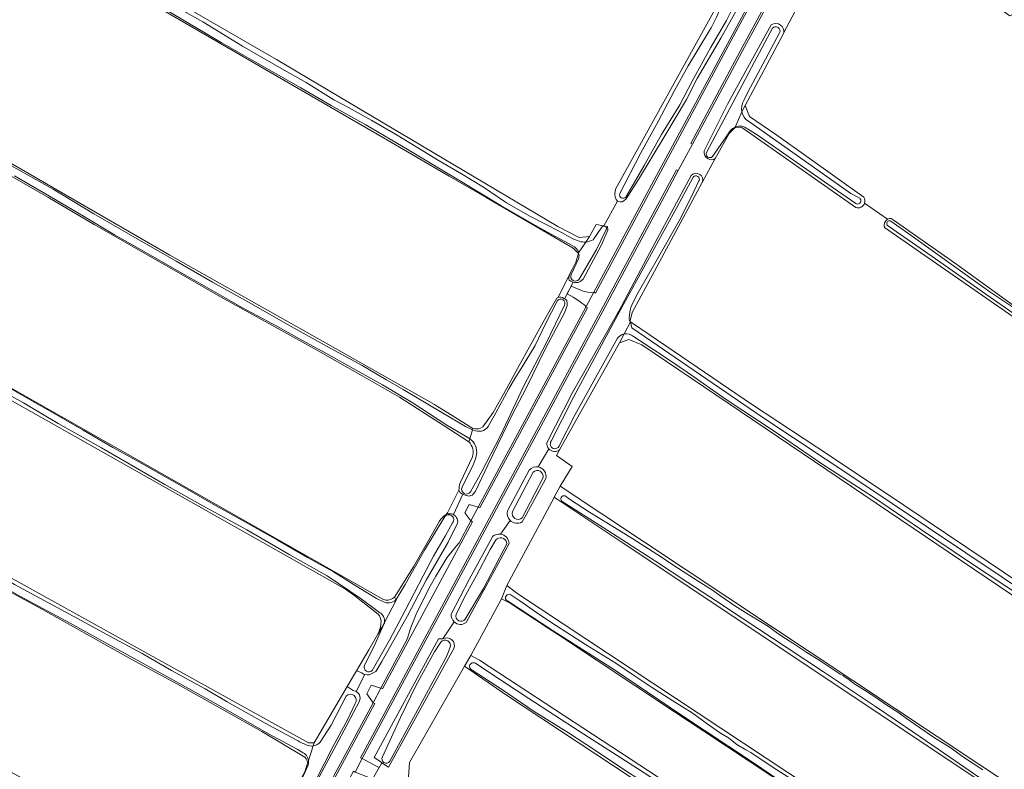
# Model space of a CAD drawing. Header units: metres. Extents: x 149984 to 156489, y 469398 to 478068.
# Tile 366 of 656: x 152589 to 152851, y 473681 to 473880. Entities that reach past the tile are written whole.
import ezdxf

# ---------------------------------------------------------------- set-up
doc = ezdxf.new("R2010")
doc.units = ezdxf.units.M
doc.header["$LTSCALE"] = 0.75
for name, color, linetype, lineweight in [('B-WE-GR-GRAS-GV', 252, 'Continuous', 13), ('B-WE-OG-TERREIN_ERF-GV', 252, 'Continuous', 18), ('B-WE-OG-TERREIN_OEVER-GV', 252, 'Continuous', 18), ('B-WE-OG-WATER_SLOOT-GV', 252, 'Continuous', 18), ('B-WE-OG-WEG-GV', 252, 'Continuous', 18), ('B-WE-VH-GESLOTENVERHARDING_ASFALT-GV', 252, 'Continuous', 18), ('B-WE-VH-HALFVERHARDING-GV', 252, 'Continuous', 18), ('B-WE-VH-OPENVERHARDING_BETONSTRAATSTEEN-GV', 252, 'Continuous', 18)]:
    doc.layers.add(name, color=color, linetype=linetype, lineweight=lineweight)

msp = doc.modelspace()

# ---------------------------------------------------------------- linework, layer by layer
at = {"layer": 'B-WE-GR-GRAS-GV', "flags": 128}
for points in [[(152479.911, 473989.359), (152472.921, 473978.155), (152473.08, 473976.091), (152524.555, 473946.334), (152657.23, 473869.808), (152732.16, 473825.358), (152737.875, 473822.422), (152740.574, 473822.66), (152742.372, 473825.904), (152744.428, 473825.524), (152748.04, 473832.13), (152747.68, 473832.49), (152747.43, 473833.12), (152747.38, 473834.02), (152747.565, 473835.275), (152763.194, 473863.48), (152775.102, 473884.969), (152773.911, 473886.715), (152729.779, 473916.719), (152664.136, 473956.565), (152662.231, 473956.168), (152650.88, 473937.118), (152647.626, 473937.277), (152502.846, 474022.923)], [(152737.627, 473818.186), (152736.243, 473819.592), (152713.043, 473833.041), (152703.198, 473838.749), (152685.682, 473848.923), (152617.413, 473888.577), (152608.519, 473893.436), (152595.261, 473900.926), (152582.51, 473908.336), (152570.253, 473915.229), (152560.962, 473920.79), (152554.769, 473924.457), (152542.816, 473931.247), (152531.565, 473937.558), (152516.445, 473946.352), (152498.632, 473956.955), (152481.923, 473966.392), (152473.269, 473971.608)], [(152443.469, 473924.614), (152464.477, 473912.047), (152498.113, 473892.104), (152526.688, 473876.626), (152628.784, 473817.69), (152668.799, 473795.121), (152699.329, 473777.903), (152700.083, 473777.401), (152704.027, 473775.019), (152709.525, 473771.543)], [(153084.298, 473715.923), (153082.984, 473717.547), (153068.696, 473728.659), (153028.48, 473756.573), (152983.994, 473788.379), (152932.303, 473826.291), (152870.92, 473870.476), (152854.049, 473882.154), (152852.635, 473881.444), (152848.825, 473884.143), (152849.358, 473885.401), (152824.146, 473902.853), (152817.662, 473907.99), (152815.754, 473909.502), (152814.737, 473910.037), (152813.241, 473910.825), (152811.256, 473911.09), (152808.478, 473907.385), (152796.008, 473883.837), (152792.4, 473877.024)], [(152708.442, 473768.019), (152701.594, 473772.436), (152689.996, 473779.885), (152679.99, 473785.578), (152668.941, 473791.875), (152655.976, 473799.075), (152642.244, 473806.561), (152631.135, 473813.041), (152608.611, 473825.894), (152596.311, 473833.182), (152579.675, 473842.677), (152564.435, 473851.482), (152548.112, 473861.055), (152534.538, 473868.861), (152520.34, 473876.803), (152506.565, 473884.346), (152484.844, 473896.794), (152477.785, 473900.647)], [(152467.129, 473884.71), (152466.501, 473881.766), (152453.182, 473856.849), (152453.658, 473855.897), (152475.804, 473843.752), (152512.356, 473824.345), (152685.556, 473726.068)], [(152792.4, 473877.024), (152792.073, 473876.406), (152782.089, 473857.554), (152783.232, 473854.665), (152790.497, 473849.663), (152813.663, 473833.141)], [(152811.535, 473830.426), (152781.177, 473851.727), (152779.341, 473851.635), (152777.804, 473850.148), (152774.805, 473844.674), (152774.126, 473843.433), (152770.638, 473837.066), (152769.981, 473835.866), (152757.914, 473813.407), (152751.967, 473802.422), (152751.464, 473800.197), (152751.531, 473799.909), (152756.756, 473796.386), (152783.811, 473778.042), (152804.847, 473764.13), (152824.402, 473751.069), (152846.831, 473736.035), (152906.672, 473695.663)], [(152684.306, 473722.089), (152679.366, 473725.888), (152678.102, 473726.951), (152675.616, 473728.717), (152504.359, 473825.314), (152461.912, 473847.749), (152459.716, 473845.795), (152458.495, 473843.488)], [(152458.495, 473843.488), (152455.539, 473837.901), (152442.915, 473814.045), (152444.767, 473810.208), (152665.694, 473687.839), (152667.281, 473687.839), (152676.068, 473702.828), (152678.496, 473706.97), (152681.768, 473712.552), (152684.205, 473716.709)], [(152820.023, 473827.276), (152813.906, 473831.544)], [(152813.906, 473831.544), (152820.023, 473827.276)], [(152820.956, 473827.489), (152821.493, 473827.123), (152837.838, 473815.619), (152870.3, 473792.191), (152886.488, 473780.894), (152951.41, 473735.897), (153010.488, 473694.925), (153046.684, 473669.199)], [(153156.416, 473589.597), (153142.247, 473599.889), (153109.808, 473622.784), (153052.321, 473662.544), (153027.991, 473679.84), (152977.035, 473715.581), (152938.638, 473741.633), (152919.835, 473755.198), (152895.864, 473771.848), (152879.567, 473783.168), (152819.237, 473825.073)], [(152732.222, 473806.391), (152735.538, 473813.059), (152736.044, 473814.077), (152736.932, 473815.863), (152737.627, 473818.186)], [(152712.222, 473771.948), (152714.925, 473775.752), (152718.473, 473782.056), (152721.435, 473787.474), (152728.68, 473800.656), (152731.901, 473806.232)], [(153062.906, 473585.501), (152754.521, 473793.784), (152751.081, 473795.24), (152748.568, 473794.313), (152732.652, 473765.879), (152731.789, 473764.337), (152735.967, 473761.413), (152732.825, 473756.214), (153033.921, 473556.321), (153112.105, 473504.33), (153149.411, 473480.782), (153361.633, 473367.856)], [(152706.219, 473757.273), (152709.435, 473763.944)], [(152702.432, 473748.579), (152702.737, 473749.098), (152705.804, 473755.111)], [(152688.606, 473726.606), (152693.702, 473734.656), (152700.598, 473746.828)], [(152664.321, 473684.284), (152653.319, 473690.808), (152630.824, 473703.396), (152618.442, 473710.111), (152605.351, 473717.453), (152594.235, 473723.647), (152580.895, 473730.901)], [(152685.556, 473726.068), (152686.341, 473725.833)], [(153348.259, 473337.845), (153347.616, 473338.371), (153134.229, 473452.009), (153116.767, 473462.196), (152995.816, 473542.213), (152985.797, 473548.842), (152964.845, 473562.703), (152771.049, 473690.912), (152763.23, 473696.085), (152732.31, 473716.541), (152729.595, 473718.336), (152719.455, 473725.045), (152717.131, 473726.173), (152708.967, 473711.039), (152711.293, 473709.846), (153012.389, 473512.731), (153129.467, 473436.796), (153226.701, 473385.202), (153235.071, 473382.079), (153227.562, 473365.507)], [(152876.046, 473597.462), (152843.502, 473618.893), (152806.196, 473642.97), (152761.084, 473672.339), (152718.486, 473700.517), (152707.273, 473708.225), (152692.645, 473682.53), (152692.284, 473677.332), (152690.308, 473674.323), (152692.717, 473669.326), (152694.199, 473670.067), (152696.923, 473668.767), (152728.408, 473648.923), (152772.329, 473621.009), (152817.176, 473592.17), (152841.65, 473575.898), (152872.738, 473556.319)], [(152583.974, 473681.338), (152629.639, 473656.644), (152642.092, 473649.91), (152647.516, 473649.646), (152649.765, 473653.218), (152651.376, 473656.111), (152656.596, 473665.489), (152664.714, 473680.073), (152665.006, 473680.921), (152665.388, 473682.028), (152665.556, 473682.515)]]:
    msp.add_lwpolyline(points, dxfattribs=at)
at = {"layer": 'B-WE-GR-GRAS-GV'}
for points in [[(152813.663, 473833.141, -0.236887), (152813.906, 473831.544)], [(152813.906, 473831.544, -0.4322751), (152811.535, 473830.426)], [(152819.237, 473825.073, -0.3811976), (152820.023, 473827.276)], [(152820.023, 473827.276, -0.1395588), (152820.956, 473827.489)], [(152731.901, 473806.232, -0.0561579), (152732.222, 473806.391)], [(152709.525, 473771.543, 0.233977), (152712.222, 473771.948)], [(152709.435, 473763.944, 0.2644388), (152708.442, 473768.019)], [(152705.804, 473755.111, -0.0877379), (152706.219, 473757.273)], [(152700.598, 473746.828, -0.1291), (152702.432, 473748.579)], [(152686.341, 473725.833, 0.2077119), (152688.606, 473726.606)], [(152685.068, 473720.075, 0.1687132), (152684.306, 473722.089)], [(152684.205, 473716.709, 0.0992611), (152685.068, 473720.075)], [(152665.556, 473682.515, 0.200686), (152664.321, 473684.284)]]:
    msp.add_lwpolyline(points, format="xyb", dxfattribs=at)
at = {"layer": 'B-WE-GR-GRAS-GV', "flags": 128}
msp.add_lwpolyline([(153010.408, 473560.845), (153013.335, 473565.212), (152946.011, 473610.083), (152749.075, 473741.338), (152731.211, 473753.244), (152731.181, 473753.188), (152718.612, 473729.709), (152721.493, 473727.531), (152997.738, 473544.774), (152999.458, 473544.509), (153009.671, 473559.746)], close=True, dxfattribs=at)
at = {"layer": 'B-WE-OG-TERREIN_ERF-GV', "flags": 128}
msp.add_lwpolyline([(152733.74, 473806.2), (152733.939, 473806.091), (152736.217, 473810.536), (152736.02, 473810.59), (152735.6, 473810.75), (152735.21, 473811.06), (152735.08, 473811.4), (152735.06, 473811.88), (152735.538, 473813.059), (152732.222, 473806.391)], dxfattribs=at)
at = {"layer": 'B-WE-OG-TERREIN_ERF-GV'}
msp.add_lwpolyline([(152732.222, 473806.391, -0.2420788), (152733.74, 473806.2)], format="xyb", dxfattribs=at)
at = {"layer": 'B-WE-OG-TERREIN_ERF-GV', "flags": 128}
for points in [[(152705.804, 473755.111), (152702.737, 473749.098), (152702.432, 473748.579), (152702.86, 473748.82), (152703.88, 473748.83), (152704.26, 473748.7), (152704.341, 473748.63), (152706.842, 473754.043), (152706.62, 473754.15), (152706.18, 473754.49)], [(152678.496, 473706.97), (152676.068, 473702.828), (152677.64, 473701.71), (152678.26, 473701.6), (152678.457, 473701.476), (152680.74, 473705.97), (152680.34, 473706.11), (152679.92, 473706.44)]]:
    msp.add_lwpolyline(points, close=True, dxfattribs=at)
at = {"layer": 'B-WE-OG-TERREIN_OEVER-GV', "flags": 128}
for points in [[(152739.613, 473821.201), (152740.574, 473822.66), (152737.875, 473822.422), (152732.16, 473825.358), (152657.23, 473869.808), (152524.555, 473946.334), (152473.08, 473976.091), (152472.921, 473978.155), (152472.082, 473976.333)], [(152736.026, 473820.258), (152727.496, 473824.912), (152716.989, 473830.945), (152704.417, 473838.52), (152692.42, 473845.702), (152680.97, 473852.462), (152671.795, 473857.598), (152663.641, 473862.273), (152657.693, 473865.646), (152642.466, 473874.374), (152627.847, 473882.935), (152621.23, 473886.926), (152606.974, 473895.221), (152590.399, 473904.486), (152571.64, 473915.48), (152563.979, 473919.614), (152472.481, 473972.76), (152470.497, 473972.893), (152471.353, 473972.035)], [(152617.413, 473888.577), (152685.682, 473848.923), (152703.198, 473838.749), (152713.043, 473833.041), (152736.243, 473819.592), (152737.627, 473818.186), (152737.712, 473818.315)], [(152626.645, 473886.043), (152637.576, 473879.873), (152648.184, 473873.372), (152658.659, 473867.336), (152665.082, 473863.684), (152672.463, 473859.11), (152676.538, 473856.934), (152682.624, 473853.586), (152688.929, 473849.949), (152695.08, 473846.175), (152700.557, 473842.84), (152706.469, 473839.329), (152712.39, 473835.783), (152718.488, 473831.666), (152724.865, 473827.988), (152732.321, 473824.146), (152736.135, 473822.064), (152737.875, 473821.411)], [(152775.102, 473884.969), (152763.194, 473863.48), (152747.565, 473835.275), (152747.38, 473834.02), (152747.43, 473833.12), (152747.68, 473832.49), (152748.04, 473832.13), (152748.79, 473831.88), (152749.35, 473831.95), (152749.74, 473832.19), (152750.39, 473832.74), (152753.64, 473837.87), (152760.64, 473849.48), (152766.43, 473859.13), (152769.32, 473864.75), (152775.61, 473875.49), (152780.02, 473883.39)], [(152779.382, 473884.895), (152779.1, 473884.131), (152777.101, 473880.178), (152772.865, 473872.896), (152767.998, 473864.042), (152764.677, 473857.772), (152759.799, 473849.81), (152755.172, 473841.59), (152751.531, 473835.241), (152750.269, 473833.171)], [(152788.981, 473879.016), (152777.396, 473857.962), (152771.199, 473845.537)], [(152586.44, 473841.59), (152593.09, 473837.878), (152597.687, 473835.3), (152608.55, 473828.692), (152620.093, 473822.081), (152630.489, 473816.115), (152640.173, 473810.539), (152650.507, 473804.709), (152660.309, 473799.111), (152670.733, 473793.385), (152679.99, 473788.282), (152686.315, 473784.605), (152690.964, 473781.901), (152701.296, 473775.829), (152707.581, 473772.064), (152709.421, 473771.207), (152709.525, 473771.543), (152704.027, 473775.019), (152700.083, 473777.401), (152699.329, 473777.903), (152668.799, 473795.121), (152628.784, 473817.69), (152526.688, 473876.626)], [(152748.665, 473834.106), (152754.27, 473844.972), (152758.908, 473853.278), (152763.259, 473861.537), (152766.901, 473868.11), (152772.58, 473877.548)], [(152771.807, 473845.028), (152777.152, 473855.305), (152784.58, 473869.162), (152789.373, 473878.133)], [(152781.226, 473855.924), (152782.089, 473857.554), (152792.073, 473876.406), (152792.4, 473877.024)], [(152791.272, 473876.922), (152787.532, 473869.908), (152782.771, 473861.141), (152781.692, 473858.875)], [(152686.341, 473725.833), (152685.556, 473726.068), (152512.356, 473824.345), (152475.804, 473843.752), (152453.658, 473855.897), (152452.724, 473856.53)], [(152813.663, 473833.141), (152790.497, 473849.663), (152783.232, 473854.665), (152782.089, 473857.554), (152781.226, 473855.924), (152781.216, 473855.902), (152781.456, 473855.101), (152781.834, 473854.472), (152782.264, 473853.885), (152782.94, 473853.376), (152810.271, 473834.163), (152812.431, 473833.002)], [(152781.216, 473855.902), (152781.226, 473855.924)], [(152778.055, 473850.807), (152777.019, 473849.256), (152773.371, 473843.953)], [(152774.126, 473843.433), (152774.805, 473844.674), (152777.804, 473850.148), (152779.341, 473851.635), (152779.43, 473851.838)], [(152779.43, 473851.838), (152779.341, 473851.635), (152781.177, 473851.727), (152811.535, 473830.426)], [(152811.562, 473831.433), (152804.069, 473836.659), (152785.511, 473849.579), (152782.732, 473851.317)], [(152460.98, 473848.271), (152461.912, 473847.749), (152504.359, 473825.314), (152675.616, 473728.717), (152678.102, 473726.951), (152679.366, 473725.888), (152684.306, 473722.089)], [(152684.662, 473722.555), (152679.783, 473726.159), (152670.694, 473732.283), (152660.758, 473737.845), (152649.281, 473744.577), (152636.798, 473751.368), (152627.449, 473756.638), (152621.322, 473760.134), (152610.54, 473766.405), (152599.056, 473772.902), (152589.789, 473778.394), (152578.087, 473784.881), (152566.596, 473791.336), (152555.862, 473797.347), (152545.579, 473803.32), (152534.798, 473809.621), (152523.882, 473815.332), (152516.114, 473819.767), (152506.778, 473824.9), (152498.817, 473829.332), (152487.865, 473834.839), (152477.462, 473840.333), (152466.44, 473846.077), (152461.956, 473848.194)], [(152579.675, 473842.677), (152596.311, 473833.182), (152608.611, 473825.894), (152631.135, 473813.041), (152642.244, 473806.561), (152655.976, 473799.075), (152668.941, 473791.875), (152679.99, 473785.578), (152689.996, 473779.885), (152701.594, 473772.436), (152708.442, 473768.019), (152708.678, 473768.787), (152708.615, 473768.829), (152706.695, 473769.987), (152702.627, 473772.383), (152693.368, 473778.471), (152685.425, 473783.124), (152677.591, 473787.486), (152670.373, 473791.575), (152663.946, 473795.088), (152657.466, 473798.679), (152648.153, 473803.714), (152638.586, 473809.165), (152630.739, 473813.659), (152621.787, 473818.782), (152614.029, 473823.081), (152605.762, 473828.048), (152596.742, 473833.393), (152587.359, 473838.878)], [(152730.4, 473768.128), (152736.367, 473779.882), (152748.202, 473801.998), (152763.857, 473830.443), (152768.237, 473838.482)], [(152751.325, 473802.425), (152751.152, 473800.997), (152751.166, 473800.63), (152751.279, 473800.299), (152751.531, 473799.909), (152751.464, 473800.197), (152751.967, 473802.422), (152757.914, 473813.407), (152769.981, 473835.866), (152770.638, 473837.066)], [(152769.77, 473837.477), (152767.771, 473833.332), (152764.465, 473826.871), (152759.085, 473817.32), (152753.541, 473807.718), (152752.107, 473805.009)], [(152767.667, 473838.903), (152756.67, 473818.39)], [(152820.924, 473826.789), (152826.314, 473822.916), (152835.761, 473816.193), (152847.247, 473807.902), (152856.555, 473801.741)], [(153046.684, 473669.199), (153010.488, 473694.925), (152951.41, 473735.897), (152886.488, 473780.894), (152870.3, 473792.191), (152837.838, 473815.619), (152821.493, 473827.123), (152820.956, 473827.489)], [(152737.712, 473818.315), (152737.627, 473818.186), (152736.932, 473815.863), (152736.044, 473814.077), (152735.538, 473813.059), (152735.06, 473811.88), (152735.08, 473811.4), (152735.21, 473811.06), (152735.6, 473810.75), (152736.02, 473810.59), (152736.217, 473810.536), (152736.72, 473810.4), (152737.54, 473810.4), (152738.1, 473810.7), (152738.91, 473811.27), (152743.82, 473820.42), (152745.49, 473824.34), (152745.42, 473825.34), (152744.428, 473825.524), (152742.372, 473825.904)], [(152744.971, 473824.324), (152742.477, 473819.22), (152737.852, 473811.309)], [(152742.372, 473825.904), (152740.574, 473822.66), (152739.613, 473821.201)], [(152741.568, 473821.802), (152743.869, 473825.139)], [(152819.237, 473825.073), (152879.567, 473783.168), (152895.864, 473771.848), (152919.835, 473755.198), (152938.638, 473741.633), (152977.035, 473715.581), (153027.991, 473679.84), (153052.321, 473662.544), (153109.808, 473622.784), (153142.247, 473599.889), (153156.416, 473589.597)], [(152854.604, 473801.489), (152846.174, 473807.316), (152833.916, 473815.92), (152820.261, 473825.444)], [(152756.67, 473818.39), (152748.3, 473802.62), (152748.037, 473802.154), (152736.041, 473781.101), (152729.208, 473767.729)], [(152735.695, 473812.533), (152737.739, 473816.895)], [(152667.012, 473686.989), (152667.281, 473687.839), (152665.694, 473687.839), (152444.767, 473810.208), (152442.189, 473811.666)], [(152705.804, 473755.111), (152706.18, 473754.49), (152706.62, 473754.15), (152706.842, 473754.043), (152707.47, 473753.74), (152708.21, 473753.599), (152708.47, 473753.55), (152708.97, 473753.64), (152709.31, 473753.79), (152709.69, 473754.17), (152710.21, 473754.86), (152713.5, 473761.8), (152720.07, 473775.39), (152723.62, 473782.13), (152728.88, 473792.8), (152733.97, 473802.35), (152734.62, 473804.26), (152734.61, 473805.12), (152734.584, 473805.275), (152734.53, 473805.6), (152734.34, 473805.87), (152733.939, 473806.091), (152733.74, 473806.2)], [(152731.901, 473806.232), (152728.68, 473800.656), (152721.435, 473787.474), (152718.473, 473782.056), (152714.925, 473775.752), (152712.222, 473771.948)], [(152713.624, 473772.061), (152715.649, 473775.743), (152719.117, 473782.12), (152720.697, 473784.841), (152722.366, 473787.52), (152726.096, 473793.598), (152728.854, 473799.444), (152732.061, 473805.655)], [(152733.943, 473804.37), (152729.043, 473794.299), (152723.07, 473782.934), (152716.767, 473769.471), (152711.912, 473760.082), (152708.882, 473754.677)], [(153124.963, 473547.921), (153111.154, 473557.241), (153068.146, 473586.61), (153037.529, 473607.025), (153011.168, 473625.205), (152973.151, 473650.508), (152933.868, 473677.341), (152906.672, 473695.663), (152846.831, 473736.035), (152824.402, 473751.069), (152804.847, 473764.13), (152783.811, 473778.042), (152756.756, 473796.386), (152751.531, 473799.909), (152751.895, 473798.331), (152786.775, 473774.432), (152811.535, 473757.997), (152860.266, 473725.485), (152924.931, 473682.065), (152936.27, 473674.601), (152986.939, 473640.51), (153016.776, 473620.647), (153108.947, 473557.545), (153125.812, 473546.493)], [(152748.042, 473795.568), (152744.844, 473789.846), (152736.8, 473775.294), (152732.439, 473766.727)], [(152732.652, 473765.879), (152748.568, 473794.313), (152749.852, 473796.738)], [(152749.852, 473796.738), (152748.568, 473794.313), (152751.081, 473795.24), (152754.521, 473793.784), (153062.906, 473585.501), (153064.705, 473584.286), (153064.717, 473584.278)], [(152856.228, 473726.39), (152842.105, 473735.782), (152828.811, 473744.712), (152816.234, 473753.223), (152802.523, 473762.157), (152790.066, 473770.686), (152776.996, 473779.291), (152766.585, 473786.498), (152760.552, 473790.593), (152752.299, 473796.049)], [(152583.34, 473783.894), (152590.3, 473779.908), (152598.156, 473775.423), (152605.73, 473771.096), (152613.55, 473766.467), (152619.876, 473762.983), (152626.669, 473759.154), (152634.045, 473754.972), (152640.965, 473751.028), (152648.96, 473746.554), (152657.656, 473741.684), (152665.488, 473737.169), (152672.378, 473733.339), (152678.317, 473729.617), (152683.836, 473726.203), (152685.51, 473725.418)], [(152709.525, 473771.543), (152709.421, 473771.207)], [(152708.678, 473768.787), (152708.442, 473768.019)], [(152709.421, 473771.207), (152709.688, 473771.082)], [(152709.435, 473763.944), (152706.219, 473757.273)], [(152706.656, 473755.877), (152709.629, 473761.849), (152710.12, 473763.17), (152710.487, 473764.55)], [(152724.561, 473760.475), (152718.745, 473749.595)], [(152720.062, 473749.386), (152725.597, 473759.909)], [(152728.221, 473758.455), (152722.62, 473747.734)], [(152722.637, 473746.633), (152723.753, 473748.545), (152728.971, 473758.208)], [(153361.633, 473367.856), (153149.411, 473480.782), (153112.105, 473504.33), (153033.921, 473556.321), (152732.825, 473756.214), (152731.211, 473753.244), (152749.075, 473741.338), (152946.011, 473610.083), (153013.335, 473565.212), (153014.829, 473564.146), (153016.499, 473562.954), (153017.689, 473563.086), (153083.136, 473519.605), (153096.068, 473510.518), (153114.012, 473498.795), (153119.836, 473495.223)], [(152734.121, 473753.554), (152735.311, 473752.699), (152740.643, 473749.273), (152748.429, 473744.467), (152752.118, 473742.173), (152758.525, 473738.096), (152764.29, 473734.204), (152769.539, 473730.825), (152773.381, 473728.489), (152775.631, 473726.871), (152779.357, 473724.256), (152782.899, 473722.092), (152786.66, 473719.749), (152788.296, 473718.828), (152790.414, 473717.168), (152791.859, 473716.238), (152794.744, 473714.33), (152798.548, 473711.886), (152802.069, 473709.613), (152803.632, 473708.56), (152805.528, 473707.313), (152807.395, 473706.108), (152808.156, 473705.709), (152808.446, 473705.509), (152809.18, 473705.013), (152809.782, 473704.552), (152810.605, 473703.939), (152811.601, 473703.264), (152814.015, 473701.742), (152816.602, 473700.069), (152820.109, 473697.651), (152823.007, 473695.799), (152825.062, 473694.29), (152828.541, 473691.862), (152832.5, 473689.095), (152836.664, 473686.527), (152840.275, 473684.02), (152845.422, 473680.611)], [(152858.475, 473669.181), (152848.108, 473676.106), (152838.078, 473683.049), (152827.316, 473690.369), (152816.789, 473697.504), (152802.928, 473706.701), (152793.243, 473713.149), (152781.261, 473720.979), (152774.212, 473725.75), (152766.773, 473730.487), (152758.206, 473736.214), (152744.257, 473745.178), (152733.333, 473752.087)], [(152684.205, 473716.709), (152681.768, 473712.552), (152678.496, 473706.97), (152679.92, 473706.44), (152680.34, 473706.11), (152680.74, 473705.97), (152681.38, 473705.94), (152681.9, 473705.93), (152682.44, 473706.14), (152683.69, 473706.77), (152685.26, 473709.49), (152692.09, 473721.62), (152697.04, 473731.17), (152702.9, 473741.28), (152705.45, 473746.3), (152705.48, 473746.84), (152705.37, 473747.47), (152705.181, 473747.763), (152704.97, 473748.09), (152704.341, 473748.63), (152704.26, 473748.7), (152703.88, 473748.83), (152702.86, 473748.82), (152702.432, 473748.579)], [(152700.598, 473746.828), (152693.702, 473734.656), (152688.606, 473726.606), (152688.995, 473725.856), (152689.098, 473725.954), (152691.499, 473729.948), (152696.611, 473739.114), (152702.041, 473748.064)], [(152704.101, 473746.374), (152702.135, 473742.845), (152699.006, 473737.506), (152696.311, 473732.291), (152691.506, 473723.033), (152687.292, 473715.12), (152682.654, 473707.048)], [(152562.625, 473743.702), (152571.101, 473739.196), (152579.36, 473734.574), (152587.37, 473730.005), (152596.488, 473725.109), (152604.141, 473720.956), (152612.792, 473716.245), (152621.42, 473711.577), (152629.255, 473707.091), (152638.176, 473702.142), (152644.066, 473698.71), (152654.173, 473693.01), (152662.303, 473688.677)], [(152714.846, 473742.824), (152708.505, 473731.332), (152703.784, 473722.107)], [(152705.072, 473721.997), (152707.248, 473726.406), (152710.524, 473732.364), (152714.171, 473739.29), (152715.55, 473741.706), (152715.75, 473741.938), (152716.005, 473742.109)], [(152718.559, 473740.833), (152716.658, 473737.09), (152712.345, 473728.933), (152707.508, 473720.716)], [(152707.778, 473719.897), (152712.965, 473729.481), (152714.12, 473731.615), (152719.163, 473740.933)], [(152664.001, 473685.353), (152662.717, 473686.078), (152655.106, 473690.166), (152641.783, 473697.824), (152628.976, 473704.895), (152615.767, 473712.244), (152602.259, 473719.666), (152588.976, 473726.781), (152576.039, 473734.1)], [(152580.895, 473730.901), (152594.235, 473723.647), (152605.351, 473717.453), (152618.442, 473710.111), (152630.824, 473703.396), (152653.319, 473690.808), (152664.321, 473684.284)], [(153010.408, 473560.845), (153009.671, 473559.746), (152999.458, 473544.509), (152997.738, 473544.774), (152721.493, 473727.531), (152718.612, 473729.709), (152717.131, 473726.173), (152719.455, 473725.045), (152729.595, 473718.336), (152732.31, 473716.541), (152763.23, 473696.085), (152771.049, 473690.912), (152964.845, 473562.703), (152985.797, 473548.842), (152995.816, 473542.213), (153116.767, 473462.196), (153134.229, 473452.009), (153347.616, 473338.371), (153348.259, 473337.845)], [(152719.659, 473727.228), (152722.001, 473725.642), (152727.337, 473721.923), (152731.801, 473718.933), (152739.552, 473714.01), (152747.651, 473708.999), (152752.577, 473705.641), (152757.094, 473702.666), (152762.799, 473699.002), (152767.929, 473695.758), (152771.954, 473692.826), (152775.531, 473690.397), (152777.68, 473689.119), (152778.643, 473688.325), (152779.892, 473687.352), (152782.275, 473685.961), (152783.627, 473685.19), (152789.525, 473681.203), (152795.422, 473677.481)], [(152688.995, 473725.856), (152688.606, 473726.606)], [(152858.037, 473633.793), (152843.165, 473643.484), (152834.311, 473649.346), (152818.215, 473659.84), (152801.258, 473670.959), (152784.294, 473682.474), (152764.871, 473695.345), (152747.278, 473707.279), (152730.912, 473717.665), (152718.716, 473725.586)], [(152680.565, 473708.307), (152683.176, 473713.396), (152685.914, 473719.566)], [(152684.205, 473716.709), (152685.273, 473718.53), (152685.972, 473719.869)], [(152685.972, 473719.869), (152685.273, 473718.53), (152684.205, 473716.709)], [(152701.5, 473715.49), (152700.39, 473715.53), (152683.22, 473683.88), (152684.727, 473682.889), (152685.299, 473682.512)], [(152685.435, 473684.073), (152690.199, 473694.516), (152694.421, 473703.196), (152699.263, 473712.084), (152701.008, 473714.618)], [(152685.299, 473682.512), (152687.05, 473681.36), (152704.48, 473712.9)], [(152703.468, 473713.259), (152702.752, 473711.425), (152702.113, 473710.105), (152699.437, 473705.209), (152694.23, 473695.54), (152687.359, 473682.901)], [(153233.906, 473380.089), (153231.527, 473375.077), (153227.922, 473367.948), (153226.747, 473365.35), (153226.993, 473364.25), (153227.562, 473365.507), (153235.071, 473382.079), (153226.701, 473385.202), (153129.467, 473436.796), (153012.389, 473512.731), (152711.293, 473709.846), (152708.967, 473711.039), (152707.273, 473708.225), (152718.486, 473700.517), (152761.084, 473672.339), (152806.196, 473642.97), (152843.502, 473618.893), (152876.046, 473597.462), (152919.967, 473568.887), (152951.584, 473547.72), (152980.159, 473529.067), (153021.964, 473502.079), (153064.826, 473473.901), (153070.118, 473470.197)], [(152710.198, 473708.986), (152713.22, 473707.008), (152724.46, 473699.575), (152738.135, 473690.71), (152753.417, 473680.969), (152765.299, 473673.275), (152777.462, 473665.392), (152789.693, 473657.302), (152799.945, 473650.643), (152809.283, 473644.451), (152820.07, 473637.435), (152827.994, 473632.431), (152831.56, 473630.193), (152846.419, 473620.51), (152859.7, 473611.833)], [(152862.062, 473607.204), (152850.761, 473614.842), (152839.527, 473622.11), (152826.466, 473630.779), (152818.347, 473635.81), (152812.028, 473640.174), (152806.103, 473644.075), (152798.925, 473648.875), (152781.446, 473660.203), (152770.737, 473667.382), (152761.243, 473673.378), (152750.313, 473680.298), (152742.232, 473685.801), (152734.968, 473690.461), (152725.886, 473696.188), (152717.114, 473702.111), (152709.318, 473707.167)], [(152667.23, 473676.28), (152674.42, 473689.63), (152679.32, 473698.9), (152679.53, 473699.74), (152679.28, 473700.57), (152679.07, 473700.91), (152678.69, 473701.33), (152678.457, 473701.476), (152678.26, 473701.6), (152677.64, 473701.71), (152676.068, 473702.828), (152667.281, 473687.839), (152667.012, 473686.989)], [(152678.186, 473698.251), (152676.223, 473694.093), (152672.174, 473686.709), (152665.265, 473673.175), (152661.736, 473666.644), (152659.271, 473662.294)], [(152668.85, 473688.016), (152671.763, 473692.52), (152675.76, 473700.226)], [(152665.723, 473683), (152665.556, 473682.515), (152665.388, 473682.028), (152665.006, 473680.921), (152664.714, 473680.073)], [(152665.556, 473682.515), (152665.723, 473683)], [(152656.702, 473664.048), (152660.27, 473670.773), (152664.964, 473680.23), (152665.523, 473681.645)]]:
    msp.add_lwpolyline(points, dxfattribs=at)
at = {"layer": 'B-WE-OG-TERREIN_OEVER-GV'}
for points in [[(152772.58, 473877.548, 0.0497623), (152775.346, 473883.36)], [(152791.528, 473878.979, 0.322313), (152788.981, 473879.016)], [(152792.4, 473877.024, 0.2621053), (152791.528, 473878.979)], [(152789.373, 473878.133, -0.8739371), (152791.272, 473876.922)], [(152781.692, 473858.875, 0.1900856), (152781.216, 473855.902)], [(152779.43, 473851.838, 0.1330153), (152778.055, 473850.807)], [(152782.732, 473851.317, 0.2736351), (152779.43, 473851.838)], [(152771.199, 473845.537, 0.3477154), (152772.215, 473843.345)], [(152773.371, 473843.953, -0.8294391), (152771.807, 473845.028)], [(152772.215, 473843.345, 0.2625451), (152774.126, 473843.433)], [(152769.981, 473839.229, 0.3775146), (152767.667, 473838.903)], [(152768.237, 473838.482, -0.9419061), (152769.77, 473837.477)], [(152770.638, 473837.066, 0.361301), (152769.981, 473839.229)], [(152750.269, 473833.171, -0.8410827), (152748.665, 473834.106)], [(152812.431, 473833.002, -1.0010824), (152811.562, 473831.433)], [(152813.906, 473831.544, 0.236887), (152813.663, 473833.141)], [(152811.535, 473830.426, 0.4322751), (152813.906, 473831.544)], [(152820.023, 473827.276, 0.3811976), (152819.237, 473825.073)], [(152820.261, 473825.444, -1.0435575), (152820.924, 473826.789)], [(152820.956, 473827.489, 0.1395588), (152820.023, 473827.276)], [(152743.869, 473825.139, -1.0880103), (152744.971, 473824.324)], [(152737.875, 473821.411, 0.0965054), (152739.613, 473821.201)], [(152739.613, 473821.201, 0.1131959), (152741.568, 473821.802)], [(152737.712, 473818.315, 0.22954), (152736.026, 473820.258)], [(152737.739, 473816.895, 0.1218677), (152737.712, 473818.315)], [(152737.852, 473811.309, -0.8907246), (152735.695, 473812.533)], [(152732.222, 473806.391, 0.0561579), (152731.901, 473806.232)], [(152732.061, 473805.655, -0.8489279), (152733.943, 473804.37)], [(152733.74, 473806.2, 0.2420788), (152732.222, 473806.391)], [(152752.107, 473805.009, 0.0698232), (152751.325, 473802.425)], [(152749.852, 473796.738, 0.1961508), (152748.042, 473795.568)], [(152752.299, 473796.049, 0.2348854), (152749.852, 473796.738)], [(152712.222, 473771.948, -0.233977), (152709.525, 473771.543)], [(152709.688, 473771.082, 0.3592671), (152713.624, 473772.061)], [(152710.487, 473764.55, 0.2965878), (152708.678, 473768.787)], [(152708.442, 473768.019, -0.2644388), (152709.435, 473763.944)], [(152729.208, 473767.729, 0.2046738), (152729.751, 473766.138)], [(152729.751, 473766.138, 0.3932254), (152732.652, 473765.879)], [(152730.229, 473766.965, -0.2519247), (152730.4, 473768.128)], [(152732.439, 473766.727, -0.6233192), (152730.229, 473766.965)], [(152726.946, 473761.292, 0.2631782), (152724.561, 473760.475)], [(152728.971, 473758.208, 0.4254282), (152726.946, 473761.292)], [(152725.597, 473759.909, -0.7465562), (152728.221, 473758.455)], [(152706.219, 473757.273, 0.0877379), (152705.804, 473755.111)], [(152708.882, 473754.677, -0.9437035), (152706.656, 473755.877)], [(152733.333, 473752.087, -0.9245127), (152734.121, 473753.554)], [(152702.432, 473748.579, 0.1291), (152700.598, 473746.828)], [(152702.041, 473748.064, -1.028731), (152704.101, 473746.374)], [(152718.745, 473749.595, 0.2652051), (152719.431, 473747.059)], [(152722.62, 473747.734, -0.7828341), (152720.062, 473749.386)], [(152719.431, 473747.059, 0.3404854), (152722.637, 473746.633)], [(152716.913, 473743.381, 0.2106663), (152714.846, 473742.824)], [(152716.005, 473742.109, -0.5924186), (152718.559, 473740.833)], [(152719.163, 473740.933, 0.3516967), (152716.913, 473743.381)], [(152718.716, 473725.586, -1.0148685), (152719.659, 473727.228)], [(152685.51, 473725.418, 0.3166533), (152688.995, 473725.856)], [(152688.606, 473726.606, -0.2077119), (152686.341, 473725.833)], [(152684.306, 473722.089, -0.1687132), (152685.068, 473720.075)], [(152685.972, 473719.869, 0.300222), (152684.662, 473722.555)], [(152703.784, 473722.107, 0.2389549), (152704.516, 473720.014)], [(152707.508, 473720.716, -0.8389186), (152705.072, 473721.997)], [(152685.068, 473720.075, -0.0992611), (152684.205, 473716.709)], [(152685.914, 473719.566, 0.0272983), (152685.972, 473719.869)], [(152704.516, 473720.014, 0.381115), (152707.778, 473719.897)], [(152701.008, 473714.618, -0.8414455), (152703.468, 473713.259)], [(152704.48, 473712.9, 0.705269), (152701.5, 473715.49)], [(152682.654, 473707.048, -0.7356244), (152680.565, 473708.307)], [(152709.318, 473707.167, -1.1051623), (152710.198, 473708.986)], [(152675.76, 473700.226, -0.9342385), (152678.186, 473698.251)], [(152662.303, 473688.677, 0.0322241), (152665.15, 473687.266)], [(152667.012, 473686.989, 0.1757215), (152668.85, 473688.016)], [(152665.723, 473683, 0.274335), (152664.001, 473685.353)], [(152665.15, 473687.266, 0.1561828), (152667.012, 473686.989)], [(152664.321, 473684.284, -0.200686), (152665.556, 473682.515)], [(152665.523, 473681.645, 0.1221367), (152665.723, 473683)], [(152687.359, 473682.901, -0.967426), (152685.435, 473684.073)]]:
    msp.add_lwpolyline(points, format="xyb", dxfattribs=at)
at = {"layer": 'B-WE-OG-WATER_SLOOT-GV', "flags": 128}
for points in [[(152472.082, 473976.333), (152470.497, 473972.893), (152472.481, 473972.76), (152563.979, 473919.614), (152571.64, 473915.48), (152590.399, 473904.486), (152606.974, 473895.221), (152621.23, 473886.926), (152627.847, 473882.935), (152642.466, 473874.374), (152657.693, 473865.646), (152663.641, 473862.273), (152671.795, 473857.598), (152680.97, 473852.462), (152692.42, 473845.702), (152704.417, 473838.52), (152716.989, 473830.945), (152727.496, 473824.912), (152736.026, 473820.258)], [(152737.875, 473821.411), (152736.135, 473822.064), (152732.321, 473824.146), (152724.865, 473827.988), (152718.488, 473831.666), (152712.39, 473835.783), (152706.469, 473839.329), (152700.557, 473842.84), (152695.08, 473846.175), (152688.929, 473849.949), (152682.624, 473853.586), (152676.538, 473856.934), (152672.463, 473859.11), (152665.082, 473863.684), (152658.659, 473867.336), (152648.184, 473873.372), (152637.576, 473879.873), (152626.645, 473886.043)], [(152750.269, 473833.171), (152751.531, 473835.241), (152755.172, 473841.59), (152759.799, 473849.81), (152764.677, 473857.772), (152767.998, 473864.042), (152772.865, 473872.896), (152777.101, 473880.178), (152779.1, 473884.131), (152779.382, 473884.895)], [(152772.58, 473877.548), (152766.901, 473868.11), (152763.259, 473861.537), (152758.908, 473853.278), (152754.27, 473844.972), (152748.665, 473834.106)], [(152789.373, 473878.133), (152784.58, 473869.162), (152777.152, 473855.305), (152771.807, 473845.028)], [(152781.692, 473858.875), (152782.771, 473861.141), (152787.532, 473869.908), (152791.272, 473876.922)], [(152779.43, 473851.838), (152781.216, 473855.902)], [(152812.431, 473833.002), (152810.271, 473834.163), (152782.94, 473853.376), (152782.264, 473853.885), (152781.834, 473854.472), (152781.456, 473855.101), (152781.216, 473855.902), (152779.43, 473851.838)], [(152773.371, 473843.953), (152777.019, 473849.256), (152778.055, 473850.807)], [(152782.732, 473851.317), (152785.511, 473849.579), (152804.069, 473836.659), (152811.562, 473831.433)], [(152461.956, 473848.194), (152466.44, 473846.077), (152477.462, 473840.333), (152487.865, 473834.839), (152498.817, 473829.332), (152506.778, 473824.9), (152516.114, 473819.767), (152523.882, 473815.332), (152534.798, 473809.621), (152545.579, 473803.32), (152555.862, 473797.347), (152566.596, 473791.336), (152578.087, 473784.881), (152589.789, 473778.394), (152599.056, 473772.902), (152610.54, 473766.405), (152621.322, 473760.134), (152627.449, 473756.638), (152636.798, 473751.368), (152649.281, 473744.577), (152660.758, 473737.845), (152670.694, 473732.283), (152679.783, 473726.159), (152684.662, 473722.555)], [(152587.359, 473838.878), (152596.742, 473833.393), (152605.762, 473828.048), (152614.029, 473823.081), (152621.787, 473818.782), (152630.739, 473813.659), (152638.586, 473809.165), (152648.153, 473803.714), (152657.466, 473798.679), (152663.946, 473795.088), (152670.373, 473791.575), (152677.591, 473787.486), (152685.425, 473783.124), (152693.368, 473778.471), (152702.627, 473772.383), (152706.695, 473769.987), (152708.615, 473768.829), (152708.678, 473768.787), (152709.421, 473771.207), (152707.581, 473772.064), (152701.296, 473775.829), (152690.964, 473781.901), (152686.315, 473784.605), (152679.99, 473788.282), (152670.733, 473793.385), (152660.309, 473799.111), (152650.507, 473804.709), (152640.173, 473810.539), (152630.489, 473816.115), (152620.093, 473822.081), (152608.55, 473828.692), (152597.687, 473835.3), (152593.09, 473837.878), (152586.44, 473841.59)], [(152768.237, 473838.482), (152763.857, 473830.443), (152748.202, 473801.998), (152736.367, 473779.882), (152730.4, 473768.128)], [(152752.107, 473805.009), (152753.541, 473807.718), (152759.085, 473817.32), (152764.465, 473826.871), (152767.771, 473833.332), (152769.77, 473837.477)], [(152856.555, 473801.741), (152847.247, 473807.902), (152835.761, 473816.193), (152826.314, 473822.916), (152820.924, 473826.789)], [(152737.852, 473811.309), (152742.477, 473819.22), (152744.971, 473824.324)], [(152743.869, 473825.139), (152741.568, 473821.802)], [(152820.261, 473825.444), (152833.916, 473815.92), (152846.174, 473807.316), (152854.604, 473801.489)], [(152737.712, 473818.315), (152739.613, 473821.201)], [(152739.613, 473821.201), (152737.712, 473818.315)], [(152737.739, 473816.895), (152735.695, 473812.533)], [(152732.061, 473805.655), (152728.854, 473799.444), (152726.096, 473793.598), (152722.366, 473787.52), (152720.697, 473784.841), (152719.117, 473782.12), (152715.649, 473775.743), (152713.624, 473772.061)], [(152708.882, 473754.677), (152711.912, 473760.082), (152716.767, 473769.471), (152723.07, 473782.934), (152729.043, 473794.299), (152733.943, 473804.37)], [(152749.852, 473796.738), (152751.531, 473799.909), (152751.279, 473800.299), (152751.166, 473800.63), (152751.152, 473800.997), (152751.325, 473802.425)], [(153125.812, 473546.493), (153108.947, 473557.545), (153016.776, 473620.647), (152986.939, 473640.51), (152936.27, 473674.601), (152924.931, 473682.065), (152860.266, 473725.485), (152811.535, 473757.997), (152786.775, 473774.432), (152751.895, 473798.331), (152751.531, 473799.909), (152749.852, 473796.738)], [(152732.439, 473766.727), (152736.8, 473775.294), (152744.844, 473789.846), (152748.042, 473795.568)], [(152752.299, 473796.049), (152760.552, 473790.593), (152766.585, 473786.498), (152776.996, 473779.291), (152790.066, 473770.686), (152802.523, 473762.157), (152816.234, 473753.223), (152828.811, 473744.712), (152842.105, 473735.782), (152856.228, 473726.39)], [(152685.51, 473725.418), (152683.836, 473726.203), (152678.317, 473729.617), (152672.378, 473733.339), (152665.488, 473737.169), (152657.656, 473741.684), (152648.96, 473746.554), (152640.965, 473751.028), (152634.045, 473754.972), (152626.669, 473759.154), (152619.876, 473762.983), (152613.55, 473766.467), (152605.73, 473771.096), (152598.156, 473775.423), (152590.3, 473779.908), (152583.34, 473783.894)], [(152709.688, 473771.082), (152709.421, 473771.207), (152708.678, 473768.787)], [(152710.487, 473764.55), (152710.12, 473763.17), (152709.629, 473761.849), (152706.656, 473755.877)], [(152725.597, 473759.909), (152720.062, 473749.386)], [(152722.62, 473747.734), (152728.221, 473758.455)], [(152845.422, 473680.611), (152840.275, 473684.02), (152836.664, 473686.527), (152832.5, 473689.095), (152828.541, 473691.862), (152825.062, 473694.29), (152823.007, 473695.799), (152820.109, 473697.651), (152816.602, 473700.069), (152814.015, 473701.742), (152811.601, 473703.264), (152810.605, 473703.939), (152809.782, 473704.552), (152809.18, 473705.013), (152808.446, 473705.509), (152808.156, 473705.709), (152807.395, 473706.108), (152805.528, 473707.313), (152803.632, 473708.56), (152802.069, 473709.613), (152798.548, 473711.886), (152794.744, 473714.33), (152791.859, 473716.238), (152790.414, 473717.168), (152788.296, 473718.828), (152786.66, 473719.749), (152782.899, 473722.092), (152779.357, 473724.256), (152775.631, 473726.871), (152773.381, 473728.489), (152769.539, 473730.825), (152764.29, 473734.204), (152758.525, 473738.096), (152752.118, 473742.173), (152748.429, 473744.467), (152740.643, 473749.273), (152735.311, 473752.699), (152734.121, 473753.554)], [(152733.333, 473752.087), (152744.257, 473745.178), (152758.206, 473736.214), (152766.773, 473730.487), (152774.212, 473725.75), (152781.261, 473720.979), (152793.243, 473713.149), (152802.928, 473706.701), (152816.789, 473697.504), (152827.316, 473690.369), (152838.078, 473683.049), (152848.108, 473676.106), (152858.475, 473669.181)], [(152702.041, 473748.064), (152696.611, 473739.114), (152691.499, 473729.948), (152689.098, 473725.954), (152688.995, 473725.856), (152689.045, 473725.761), (152685.972, 473719.869)], [(152682.654, 473707.048), (152687.292, 473715.12), (152691.506, 473723.033), (152696.311, 473732.291), (152699.006, 473737.506), (152702.135, 473742.845), (152704.101, 473746.374)], [(152716.005, 473742.109), (152715.75, 473741.938), (152715.55, 473741.706), (152714.171, 473739.29), (152710.524, 473732.364), (152707.248, 473726.406), (152705.072, 473721.997)], [(152707.508, 473720.716), (152712.345, 473728.933), (152716.658, 473737.09), (152718.559, 473740.833)], [(152576.039, 473734.1), (152588.976, 473726.781), (152602.259, 473719.666), (152615.767, 473712.244), (152628.976, 473704.895), (152641.783, 473697.824), (152655.106, 473690.166), (152662.717, 473686.078), (152664.001, 473685.353)], [(152662.303, 473688.677), (152654.173, 473693.01), (152644.066, 473698.71), (152638.176, 473702.142), (152629.255, 473707.091), (152621.42, 473711.577), (152612.792, 473716.245), (152604.141, 473720.956), (152596.488, 473725.109), (152587.37, 473730.005)], [(152795.422, 473677.481), (152789.525, 473681.203), (152783.627, 473685.19), (152782.275, 473685.961), (152779.892, 473687.352), (152778.643, 473688.325), (152777.68, 473689.119), (152775.531, 473690.397), (152771.954, 473692.826), (152767.929, 473695.758), (152762.799, 473699.002), (152757.094, 473702.666), (152752.577, 473705.641), (152747.651, 473708.999), (152739.552, 473714.01), (152731.801, 473718.933), (152727.337, 473721.923), (152722.001, 473725.642), (152719.659, 473727.228)], [(152685.972, 473719.869), (152689.045, 473725.761), (152688.995, 473725.856)], [(152718.716, 473725.586), (152730.912, 473717.665), (152747.278, 473707.279), (152764.871, 473695.345), (152784.294, 473682.474), (152801.258, 473670.959), (152818.215, 473659.84), (152834.311, 473649.346), (152843.165, 473643.484), (152858.037, 473633.793)], [(152685.914, 473719.566), (152683.176, 473713.396), (152680.565, 473708.307)], [(152701.008, 473714.618), (152699.263, 473712.084), (152694.421, 473703.196), (152690.199, 473694.516), (152685.435, 473684.073)], [(152687.359, 473682.901), (152694.23, 473695.54), (152699.437, 473705.209), (152702.113, 473710.105), (152702.752, 473711.425), (152703.468, 473713.259)], [(152799.945, 473650.643), (152789.693, 473657.302), (152777.462, 473665.392), (152765.299, 473673.275), (152753.417, 473680.969), (152738.135, 473690.71), (152724.46, 473699.575), (152713.22, 473707.008), (152710.198, 473708.986)], [(152709.318, 473707.167), (152717.114, 473702.111), (152725.886, 473696.188), (152734.968, 473690.461), (152742.232, 473685.801), (152750.313, 473680.298), (152761.243, 473673.378), (152770.737, 473667.382), (152781.446, 473660.203), (152798.925, 473648.875), (152806.103, 473644.075), (152812.028, 473640.174), (152818.347, 473635.81), (152826.466, 473630.779), (152839.527, 473622.11), (152850.761, 473614.842), (152862.062, 473607.204)], [(152659.271, 473662.294), (152661.736, 473666.644), (152665.265, 473673.175), (152672.174, 473686.709), (152676.223, 473694.093), (152678.186, 473698.251)], [(152675.76, 473700.226), (152671.763, 473692.52), (152668.85, 473688.016)], [(152665.723, 473683), (152666.036, 473683.909), (152667.012, 473686.989)], [(152667.012, 473686.989), (152666.036, 473683.909), (152665.723, 473683)], [(152665.523, 473681.645), (152664.964, 473680.23), (152660.27, 473670.773), (152656.702, 473664.048)]]:
    msp.add_lwpolyline(points, dxfattribs=at)
at = {"layer": 'B-WE-OG-WATER_SLOOT-GV'}
for points in [[(152775.346, 473883.36, -0.0497623), (152772.58, 473877.548)], [(152791.272, 473876.922, 0.8739371), (152789.373, 473878.133)], [(152781.216, 473855.902, -0.1900856), (152781.692, 473858.875)], [(152778.055, 473850.807, -0.1330153), (152779.43, 473851.838)], [(152779.43, 473851.838, -0.2736351), (152782.732, 473851.317)], [(152771.807, 473845.028, 0.8294391), (152773.371, 473843.953)], [(152769.77, 473837.477, 0.9419061), (152768.237, 473838.482)], [(152748.665, 473834.106, 0.8410827), (152750.269, 473833.171)], [(152811.562, 473831.433, 1.0010824), (152812.431, 473833.002)], [(152820.924, 473826.789, 1.0435575), (152820.261, 473825.444)], [(152744.971, 473824.324, 1.0880103), (152743.869, 473825.139)], [(152739.613, 473821.201, -0.0965054), (152737.875, 473821.411)], [(152741.568, 473821.802, -0.1131959), (152739.613, 473821.201)], [(152736.026, 473820.258, -0.22954), (152737.712, 473818.315)], [(152737.712, 473818.315, -0.1218677), (152737.739, 473816.895)], [(152735.695, 473812.533, 0.8907246), (152737.852, 473811.309)], [(152733.943, 473804.37, 0.8489279), (152732.061, 473805.655)], [(152751.325, 473802.425, -0.0698232), (152752.107, 473805.009)], [(152748.042, 473795.568, -0.1961508), (152749.852, 473796.738)], [(152749.852, 473796.738, -0.2348854), (152752.299, 473796.049)], [(152713.624, 473772.061, -0.3592671), (152709.688, 473771.082)], [(152708.678, 473768.787, -0.2965878), (152710.487, 473764.55)], [(152730.4, 473768.128, 0.2519247), (152730.229, 473766.965)], [(152730.229, 473766.965, 0.6233192), (152732.439, 473766.727)], [(152728.221, 473758.455, 0.7465562), (152725.597, 473759.909)], [(152706.656, 473755.877, 0.9437035), (152708.882, 473754.677)], [(152734.121, 473753.554, 0.9245127), (152733.333, 473752.087)], [(152704.101, 473746.374, 1.028731), (152702.041, 473748.064)], [(152720.062, 473749.386, 0.7828341), (152722.62, 473747.734)], [(152718.559, 473740.833, 0.5924186), (152716.005, 473742.109)], [(152719.659, 473727.228, 1.0148685), (152718.716, 473725.586)], [(152688.995, 473725.856, -0.3166533), (152685.51, 473725.418)], [(152684.662, 473722.555, -0.300222), (152685.972, 473719.869)], [(152705.072, 473721.997, 0.8389186), (152707.508, 473720.716)], [(152685.972, 473719.869, -0.0272983), (152685.914, 473719.566)], [(152703.468, 473713.259, 0.8414455), (152701.008, 473714.618)], [(152680.565, 473708.307, 0.7356244), (152682.654, 473707.048)], [(152710.198, 473708.986, 1.1051623), (152709.318, 473707.167)], [(152678.186, 473698.251, 0.9342385), (152675.76, 473700.226)], [(152665.15, 473687.266, -0.0322241), (152662.303, 473688.677)], [(152668.85, 473688.016, -0.1757215), (152667.012, 473686.989)], [(152664.001, 473685.353, -0.274335), (152665.723, 473683)], [(152667.012, 473686.989, -0.1561828), (152665.15, 473687.266)], [(152665.723, 473683, -0.1221367), (152665.523, 473681.645)], [(152685.435, 473684.073, 0.967426), (152687.359, 473682.901)]]:
    msp.add_lwpolyline(points, format="xyb", dxfattribs=at)
at = {"layer": 'B-WE-OG-WEG-GV', "flags": 128}
for points in [[(152838.829, 473976.339), (152835.212, 473971.397), (152819.006, 473941.887), (152798.94, 473904.53), (152781.938, 473873.141), (152768.006, 473847.255), (152764.224, 473840.228), (152761.107, 473834.437), (152743.467, 473801.488), (152680.067, 473683.597), (152683.524, 473681.73), (152684.543, 473681.26), (152685.299, 473682.512), (152684.727, 473682.889), (152683.22, 473683.88), (152700.39, 473715.53), (152701.5, 473715.49), (152704.516, 473720.014)], [(152661.171, 473658.088), (152682.92, 473698.49), (152681.243, 473700.842), (152682.461, 473703.139), (152685.02, 473702.391), (152692.014, 473715.383), (152692.971, 473718.51), (152694.421, 473722.087), (152696.171, 473725.742), (152698.187, 473729.507), (152699.671, 473732.188), (152701.288, 473734.901), (152702.617, 473737.049), (152704.045, 473738.866), (152705.175, 473740.272), (152705.866, 473741.115), (152708.993, 473746.923), (152707.346, 473749.062), (152708.55, 473751.255), (152710.981, 473750.615), (152739.651, 473803.883), (152739.54, 473804.1), (152739.36, 473804.4), (152739.08, 473804.6), (152738.55, 473804.93), (152737.8, 473805.54), (152736.23, 473806.54), (152734.672, 473807.404), (152735.76, 473809.44), (152738.91, 473808.13), (152740.13, 473807.83), (152741.01, 473807.76), (152741.781, 473807.848), (152759.092, 473840.08), (152779.817, 473878.619), (152783.666, 473885.774)], [(152780.02, 473883.39), (152775.61, 473875.49), (152769.32, 473864.75), (152766.43, 473859.13), (152760.64, 473849.48), (152753.64, 473837.87), (152750.39, 473832.74), (152749.74, 473832.19), (152749.35, 473831.95), (152748.79, 473831.88), (152748.04, 473832.13), (152744.428, 473825.524), (152745.42, 473825.34), (152745.49, 473824.34), (152743.82, 473820.42), (152738.91, 473811.27), (152738.1, 473810.7), (152737.54, 473810.4), (152736.72, 473810.4), (152736.217, 473810.536), (152733.939, 473806.091), (152734.34, 473805.87), (152734.53, 473805.6), (152734.584, 473805.275), (152734.61, 473805.12), (152734.62, 473804.26), (152733.97, 473802.35), (152728.88, 473792.8), (152723.62, 473782.13), (152720.07, 473775.39), (152713.5, 473761.8), (152710.21, 473754.86), (152709.69, 473754.17), (152709.31, 473753.79), (152708.97, 473753.64), (152708.47, 473753.55), (152708.21, 473753.599), (152707.47, 473753.74), (152706.842, 473754.043), (152704.341, 473748.63), (152704.97, 473748.09), (152705.181, 473747.763), (152705.37, 473747.47), (152705.48, 473746.84), (152705.45, 473746.3), (152702.9, 473741.28), (152697.04, 473731.17), (152692.09, 473721.62), (152685.26, 473709.49), (152683.69, 473706.77), (152682.44, 473706.14), (152681.9, 473705.93), (152681.38, 473705.94), (152680.74, 473705.97), (152678.457, 473701.476), (152678.69, 473701.33), (152679.07, 473700.91), (152679.28, 473700.57), (152679.53, 473699.74), (152679.32, 473698.9), (152674.42, 473689.63), (152667.23, 473676.28)], [(152792.4, 473877.024), (152796.008, 473883.837)], [(152771.199, 473845.537), (152777.396, 473857.962), (152788.981, 473879.016)], [(152770.638, 473837.066), (152774.126, 473843.433)], [(152729.208, 473767.729), (152736.041, 473781.101), (152748.037, 473802.154), (152748.3, 473802.62), (152756.67, 473818.39), (152767.667, 473838.903)], [(152726.946, 473761.292), (152729.751, 473766.138)], [(152718.745, 473749.595), (152724.561, 473760.475)], [(152716.913, 473743.381), (152719.431, 473747.059)], [(152703.784, 473722.107), (152708.505, 473731.332), (152714.846, 473742.824)]]:
    msp.add_lwpolyline(points, dxfattribs=at)
at = {"layer": 'B-WE-OG-WEG-GV'}
for points in [[(152788.981, 473879.016, -0.322313), (152791.528, 473878.979)], [(152791.528, 473878.979, -0.2621053), (152792.4, 473877.024)], [(152772.215, 473843.345, -0.3477154), (152771.199, 473845.537)], [(152774.126, 473843.433, -0.2625451), (152772.215, 473843.345)], [(152767.667, 473838.903, -0.3775146), (152769.981, 473839.229)], [(152769.981, 473839.229, -0.361301), (152770.638, 473837.066)], [(152729.751, 473766.138, -0.2046738), (152729.208, 473767.729)], [(152724.561, 473760.475, -0.2631782), (152726.946, 473761.292)], [(152719.431, 473747.059, -0.2652051), (152718.745, 473749.595)], [(152714.846, 473742.824, -0.2106663), (152716.913, 473743.381)], [(152704.516, 473720.014, -0.2389549), (152703.784, 473722.107)]]:
    msp.add_lwpolyline(points, format="xyb", dxfattribs=at)
at = {"layer": 'B-WE-VH-GESLOTENVERHARDING_ASFALT-GV', "flags": 128}
for points in [[(152838.372, 473976.543), (152838.047, 473975.994), (152834.789, 473971.666), (152818.567, 473942.126), (152798.5, 473904.767), (152781.498, 473873.379), (152767.566, 473847.492), (152768.006, 473847.255), (152781.938, 473873.141)], [(152781.938, 473873.141), (152798.94, 473904.53), (152819.006, 473941.887), (152835.212, 473971.397), (152838.829, 473976.339)], [(152588.564, 473514.457), (152677.694, 473680.239), (152678.134, 473680.002), (152680.067, 473683.597), (152679.627, 473683.834), (152743.026, 473801.724), (152760.666, 473834.673), (152763.784, 473840.465), (152764.224, 473840.228), (152768.006, 473847.255), (152767.566, 473847.492), (152781.498, 473873.379), (152798.5, 473904.767)], [(152784.106, 473885.537), (152780.257, 473878.382), (152759.532, 473839.843), (152742.221, 473807.611), (152741.781, 473807.848), (152739.651, 473803.883), (152740.091, 473803.646), (152711.421, 473750.378), (152710.981, 473750.615), (152708.993, 473746.923), (152709.433, 473746.686), (152685.46, 473702.154), (152685.02, 473702.391), (152682.92, 473698.49), (152683.36, 473698.253), (152661.611, 473657.851)]]:
    msp.add_lwpolyline(points, dxfattribs=at)
for points in [[(152741.781, 473807.848), (152742.221, 473807.611), (152759.532, 473839.843), (152780.257, 473878.382), (152784.106, 473885.537), (152783.666, 473885.774), (152779.817, 473878.619), (152759.092, 473840.08)], [(152743.026, 473801.724), (152679.627, 473683.834), (152680.067, 473683.597), (152743.467, 473801.488), (152761.107, 473834.437), (152764.224, 473840.228), (152763.784, 473840.465), (152760.666, 473834.673)], [(152710.981, 473750.615), (152711.421, 473750.378), (152740.091, 473803.646), (152739.651, 473803.883)], [(152708.993, 473746.923), (152705.866, 473741.115), (152705.175, 473740.272), (152704.045, 473738.866), (152702.617, 473737.049), (152701.288, 473734.901), (152699.671, 473732.188), (152698.187, 473729.507), (152696.171, 473725.742), (152694.421, 473722.087), (152692.971, 473718.51), (152692.014, 473715.383), (152685.02, 473702.391), (152685.46, 473702.154), (152709.433, 473746.686)], [(152682.92, 473698.49), (152661.171, 473658.088), (152661.611, 473657.851), (152683.36, 473698.253)]]:
    msp.add_lwpolyline(points, close=True, dxfattribs=at)
at = {"layer": 'B-WE-VH-HALFVERHARDING-GV', "flags": 128}
for points in [[(152729.751, 473766.138), (152726.946, 473761.292)], [(152669.07, 473635.678), (152668.329, 473637.324), (152687.379, 473671.587), (152690.308, 473674.323), (152692.284, 473677.332), (152692.645, 473682.53), (152707.273, 473708.225), (152708.967, 473711.039), (152717.131, 473726.173), (152718.612, 473729.709), (152731.181, 473753.188), (152731.211, 473753.244), (152732.825, 473756.214), (152735.967, 473761.413), (152731.789, 473764.337), (152732.652, 473765.879)], [(152728.971, 473758.208), (152723.753, 473748.545), (152722.637, 473746.633)], [(152719.431, 473747.059), (152716.913, 473743.381)], [(152719.163, 473740.933), (152714.12, 473731.615), (152712.965, 473729.481), (152707.778, 473719.897)], [(152704.516, 473720.014), (152701.5, 473715.49)], [(152704.48, 473712.9), (152687.05, 473681.36), (152685.299, 473682.512), (152684.543, 473681.26), (152682.761, 473678.116), (152682.081, 473676.773), (152682.699, 473676.548), (152683.846, 473675.226), (152653.37, 473618.48), (152652.03, 473618.55), (152651.183, 473619.07), (152649.061, 473615.05), (152649.78, 473614.67), (152650.57, 473613.49), (152631.337, 473577.615), (152630.272, 473577.426), (152629.397, 473577.669), (152628.942, 473578.063), (152626.531, 473573.541)]]:
    msp.add_lwpolyline(points, dxfattribs=at)
at = {"layer": 'B-WE-VH-HALFVERHARDING-GV'}
for points in [[(152732.652, 473765.879, -0.3932254), (152729.751, 473766.138)], [(152726.946, 473761.292, -0.4254282), (152728.971, 473758.208)], [(152722.637, 473746.633, -0.3404854), (152719.431, 473747.059)], [(152716.913, 473743.381, -0.3516967), (152719.163, 473740.933)], [(152707.778, 473719.897, -0.381115), (152704.516, 473720.014)], [(152701.5, 473715.49, -0.705269), (152704.48, 473712.9)]]:
    msp.add_lwpolyline(points, format="xyb", dxfattribs=at)
at = {"layer": 'B-WE-VH-OPENVERHARDING_BETONSTRAATSTEEN-GV', "flags": 128}
for points in [[(152741.781, 473807.848), (152741.01, 473807.76), (152740.13, 473807.83), (152738.91, 473808.13), (152735.76, 473809.44), (152734.672, 473807.404), (152736.23, 473806.54), (152737.8, 473805.54), (152738.55, 473804.93), (152739.08, 473804.6), (152739.36, 473804.4), (152739.54, 473804.1), (152739.651, 473803.883)], [(152708.993, 473746.923), (152710.981, 473750.615), (152708.55, 473751.255), (152707.346, 473749.062)], [(152685.02, 473702.391), (152682.461, 473703.139), (152681.243, 473700.842), (152682.92, 473698.49)], [(152684.543, 473681.26), (152683.524, 473681.73), (152680.067, 473683.597), (152678.134, 473680.002), (152681.799, 473678.535), (152682.761, 473678.116)]]:
    msp.add_lwpolyline(points, close=True, dxfattribs=at)

doc.saveas('drawing.dxf')
